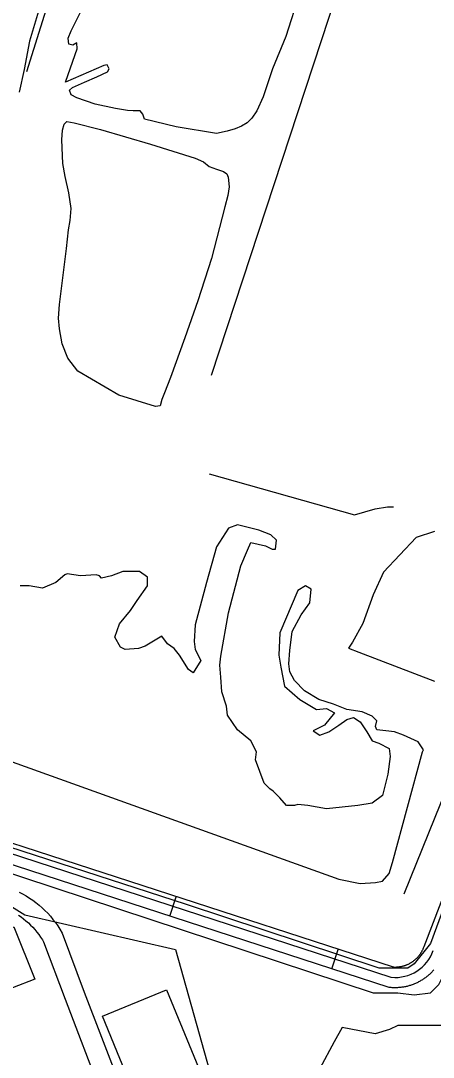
# Model space of a CAD drawing. Extents: x 3355677 to 3393573, y 612928 to 638357.
# Drawn here: x 3370503 to 3371108, y 626715 to 628236 of the extents above; entities that cross this region are included whole.
import ezdxf

# ---------------------------------------------------------------- set-up
doc = ezdxf.new("R2010")
doc.units = 0
for name, color, linetype in [('V-BLDG-OTLN', 7, 'Continuous'), ('V-ROAD-CNTR', 7, 'Continuous'), ('V-SITE-OTLN', 7, 'Continuous'), ('V-TOPO-SHOR', 7, 'Continuous')]:
    doc.layers.add(name, color=color, linetype=linetype)

msp = doc.modelspace()

# ---------------------------------------------------------------- linework, layer by layer
at = {"layer": 'V-BLDG-OTLN'}
for points in [[(3370492.7, 626906.7), (3370523.3, 626830.1), (3370490.5, 626817), (3370459.9, 626893.6)], [(3370699, 626589.5), (3370622.4, 626775.6), (3370716.5, 626814.4), (3370793.2, 626628.2)]]:
    msp.add_lwpolyline(points, close=True, dxfattribs=at)
at = {"layer": 'V-ROAD-CNTR'}
for p, q in [((3370721.5, 626922.3), (3370730.7, 626950.9)), ((3370959.3, 626845.1), (3370968.5, 626873.6))]:
    msp.add_line(p, q, dxfattribs=at)
for points in [[(3371198, 627147.8), (3371093.9, 626877.2), (3371093.6, 626876.3), (3371093.3, 626875.6), (3371093, 626874.9), (3371092.7, 626874.2), (3371092.4, 626873.5), (3371092.1, 626872.7), (3371091.7, 626872), (3371091.4, 626871.4), (3371091, 626870.7), (3371090.6, 626870), (3371090.3, 626869.3), (3371089.9, 626868.6), (3371089.4, 626868), (3371089, 626867.3), (3371088.6, 626866.7), (3371088.2, 626866.1), (3371087.7, 626865.4), (3371087.2, 626864.8), (3371086.8, 626864.2), (3371086.3, 626863.6), (3371085.8, 626863), (3371085.3, 626862.4), (3371084.7, 626861.8), (3371084.2, 626861.2), (3371083.7, 626860.7), (3371083.1, 626860.2), (3371082.6, 626859.6), (3371082, 626859.1), (3371081.4, 626858.6), (3371080.9, 626858.1), (3371080.3, 626857.6), (3371079.7, 626857.1), (3371079.1, 626856.6), (3371078.4, 626856.1), (3371077.8, 626855.6), (3371077.2, 626855.2), (3371076.5, 626854.8), (3371075.9, 626854.4), (3371075.2, 626853.9)], [(3371046.4, 626832.6), (3370309.8, 627071.8), (3370139.7, 627130.8)], [(3371075.2, 626853.9), (3371074.5, 626853.5), (3371073.9, 626853.2), (3371073.2, 626852.8), (3371072.5, 626852.4), (3371071.9, 626852), (3371071.2, 626851.7), (3371070.5, 626851.4), (3371069.7, 626851), (3371069, 626850.8), (3371068.3, 626850.5), (3371067.6, 626850.2), (3371066.9, 626849.9), (3371066.1, 626849.7), (3371065.4, 626849.4), (3371064.6, 626849.2), (3371063.9, 626849), (3371063.2, 626848.8), (3371062.4, 626848.6), (3371061.6, 626848.4), (3371060.9, 626848.2), (3371060.1, 626848.1), (3371059.4, 626848), (3371058.6, 626847.8), (3371057.8, 626847.7), (3371057.1, 626847.6), (3371056.3, 626847.5), (3371055.5, 626847.5), (3371054.7, 626847.4), (3371054, 626847.4), (3371053.2, 626847.3), (3371052.4, 626847.3), (3371051.6, 626847.3), (3371050.9, 626847.3), (3371050.1, 626847.4), (3371049.3, 626847.4), (3371048.6, 626847.4), (3371049.4, 626847.4), (3370314.5, 627086)], [(3371091, 626828.4), (3371089.9, 626827.8), (3371088.7, 626827.1), (3371087.6, 626826.4), (3371086.5, 626825.8), (3371085.3, 626825.2), (3371084.1, 626824.7), (3371083, 626824.1), (3371081.8, 626823.6), (3371080.6, 626823.1), (3371079.4, 626822.6), (3371078.2, 626822.1), (3371077, 626821.7), (3371075.7, 626821.2), (3371074.5, 626820.8), (3371073.3, 626820.5), (3371072, 626820.1), (3371070.7, 626819.7), (3371069.5, 626819.4), (3371068.2, 626819.1), (3371067, 626818.9), (3371065.7, 626818.6), (3371064.4, 626818.4), (3371063.2, 626818.2), (3371061.9, 626818), (3371060.5, 626817.8), (3371059.2, 626817.7), (3371058, 626817.6), (3371056.7, 626817.5), (3371055.4, 626817.4), (3371054.1, 626817.3), (3371052.8, 626817.3), (3371051.5, 626817.3), (3371050.2, 626817.3), (3371048.9, 626817.4), (3371047.6, 626817.4), (3371046.3, 626817.5), (3371043.4, 626817.8), (3370305, 627057.6)], [(3370500.1, 626957.6), (3370505.3, 626954.9), (3370510.4, 626952.1), (3370515.4, 626949), (3370520.2, 626945.7), (3370525, 626942.3), (3370529.5, 626938.6), (3370533.9, 626934.8), (3370538.2, 626930.7), (3370542.3, 626926.6), (3370546.2, 626922.2), (3370549.9, 626917.7), (3370553.5, 626913), (3370556.8, 626908.2), (3370560, 626903.3), (3370563.4, 626897.4), (3370595.8, 626811.1), (3370649, 626672.3)], [(3370499.1, 626923.8), (3370503, 626921.2), (3370506.7, 626918.5), (3370510.3, 626915.6), (3370513.8, 626912.5), (3370517.1, 626909.4), (3370520.4, 626906.1), (3370523.5, 626902.6), (3370526.4, 626899.1), (3370529.2, 626895.4), (3370531.8, 626891.6), (3370534.3, 626887.7), (3370536.2, 626884.5), (3370567.7, 626800.4), (3370621.3, 626660.8)], [(3371108.7, 626843.6), (3371107.8, 626842.6), (3371106.9, 626841.6), (3371106.1, 626840.7), (3371105.1, 626839.7), (3371104.2, 626838.8), (3371103.3, 626837.9), (3371102.4, 626837), (3371101.4, 626836.2), (3371100.4, 626835.3), (3371099.4, 626834.5), (3371098.4, 626833.7), (3371097.4, 626832.8), (3371096.4, 626832.1), (3371095.3, 626831.3), (3371094.3, 626830.5), (3371093.2, 626829.8), (3371092.1, 626829.1), (3371091, 626828.4)]]:
    msp.add_lwpolyline(points, dxfattribs=at)
msp.add_arc((3371051.9, 626891.8), 59.4, 264.6702, 340.5506, dxfattribs=at)
at = {"layer": 'V-SITE-OTLN'}
for points in [[(3370531.5, 628259.7), (3370515.5, 628205.7), (3370507.6, 628164.4), (3370500.4, 628131.1)], [(3370419.7, 626979.7), (3370508.6, 626924.3), (3370729.5, 626873.7), (3370829.3, 626518.1)]]:
    msp.add_lwpolyline(points, dxfattribs=at)
at = {"layer": 'V-TOPO-SHOR'}
for points in [[(3371540, 628554.7), (3371458.8, 628560.7), (3371085.8, 628684), (3371010.6, 628452.4), (3370977.5, 628311), (3370782, 627715.4)], [(3370932.4, 628470.4), (3370703.8, 628533.6), (3370670.7, 628530.6), (3370649.7, 628527.6), (3370631.6, 628509.5), (3370616.6, 628488.5), (3370598.5, 628440.4), (3370511.3, 628160.6)], [(3370911.6, 628275.9), (3370891.6, 628212.6), (3370871.9, 628165.2), (3370858.2, 628124.4), (3370849.1, 628103.5), (3370841.7, 628092.8), (3370834.9, 628086), (3370826.7, 628080.9), (3370817.2, 628077.3), (3370805.3, 628073.7), (3370789.9, 628070.5), (3370730.6, 628080.3), (3370684.4, 628091.2), (3370681.6, 628098.7), (3370678, 628103.5), (3370667.4, 628103.8), (3370659.5, 628104.2), (3370641.7, 628106.9), (3370611.6, 628113.6), (3370584.7, 628122.6), (3370576.8, 628126.9), (3370574.4, 628134), (3370578.8, 628138), (3370596.1, 628145.5), (3370614.3, 628153.5), (3370630.1, 628161), (3370632.4, 628165.4), (3370629.3, 628171.3), (3370624.5, 628170.1), (3370568.1, 628145.5), (3370575.5, 628166.8), (3370585.3, 628194.5), (3370584.9, 628203.2), (3370579, 628200), (3370573.1, 628201.2), (3370572.3, 628210.3), (3370576.6, 628221), (3370590.7, 628249.1)], [(3370802, 627962.7), (3370782.5, 627887.1), (3370762.5, 627824.7), (3370743.6, 627770.9), (3370722.4, 627712.7), (3370713.4, 627690.2), (3370709.8, 627680.3), (3370707.1, 627670.8), (3370700.4, 627670), (3370646.6, 627686.5), (3370586.4, 627721.9), (3370571.8, 627740.8), (3370563.4, 627762.1), (3370559.4, 627783.9), (3370557.8, 627799.7), (3370559.3, 627819.4), (3370569.8, 627901.7), (3370572.5, 627928.9), (3370574.9, 627942.8), (3370576.8, 627960.2), (3370573.2, 627983.5), (3370567.6, 628007.2), (3370564.4, 628026.5), (3370562.7, 628060.9), (3370563.9, 628075.5), (3370566.2, 628084.2), (3370570.2, 628088.2), (3370580.9, 628086.2), (3370619.6, 628076.4), (3370693.2, 628054.5), (3370758.4, 628034.1), (3370770.7, 628028.6), (3370779, 628021.9), (3370789.7, 628018), (3370800.3, 628014.4), (3370805.1, 628011.3), (3370807.1, 628006.1), (3370808.3, 627992.3), (3370806.7, 627979.3), (3370802, 627962.7)], [(3371133.9, 626963.4), (3371103.9, 626882.2), (3371079.8, 626852.2), (3371070.8, 626846.1), (3371046.7, 626846.1), (3371028.7, 626846.1), (3370745.9, 626939.4), (3370189.4, 627119.9), (3370153.3, 627137.9), (3370141.3, 627149.9), (3370132.3, 627165), (3370126.3, 627180), (3370129.3, 627198.1), (3370339.8, 627742.5), (3370394, 627935)], [(3370779, 627571.1), (3370992.6, 627510.9), (3371022.6, 627519.9), (3371040.7, 627522.9), (3371049.7, 627522.9)], [(3370426.8, 627171.3), (3370969.5, 626976.8), (3371000.6, 626970.3), (3371023.4, 626971.9), (3371033.3, 626973.5), (3371043.1, 626985), (3371048, 627001.3), (3371092.1, 627163.2), (3371093.7, 627166.4), (3371085.6, 627177.9), (3371064.3, 627187.7), (3371051.2, 627192.6), (3371038.2, 627194.2), (3371025.1, 627195.8), (3371023.4, 627200.8), (3371025.1, 627208.9), (3371018.5, 627215.5), (3371003.8, 627222), (3370980.9, 627225.3), (3370961.3, 627233.4), (3370940.1, 627240), (3370918.8, 627253.1), (3370904.1, 627267.8), (3370897.6, 627280.8), (3370895.9, 627292.3), (3370897.6, 627311.9), (3370900.8, 627339.7), (3370913.9, 627364.2), (3370927, 627382.2), (3370928.6, 627401.8), (3370920.5, 627406.7), (3370909, 627400.2), (3370882.9, 627338.1), (3370881.2, 627305.4), (3370884.5, 627287.4), (3370889.4, 627259.6), (3370912.3, 627240), (3370936.8, 627225.3), (3370951.5, 627226.9), (3370963, 627220.4), (3370948.3, 627202.4), (3370931.9, 627194.2), (3370941.7, 627187.7), (3370954.8, 627192.6), (3370969.5, 627202.4), (3370980.9, 627210.6), (3370990.8, 627213.8), (3371000.6, 627207.3), (3371010.4, 627192.6), (3371018.5, 627179.5), (3371028.3, 627176.2), (3371043.1, 627168.1), (3371044.7, 627156.6), (3371041.4, 627130.5), (3371033.3, 627099.4), (3371018.5, 627088), (3370997.3, 627084.7), (3370951.5, 627079.8), (3370923.7, 627084.7), (3370909, 627086.3), (3370904.1, 627084.7), (3370892.7, 627084.7), (3370882.9, 627096.1), (3370873.1, 627105.9), (3370868.2, 627109.2), (3370860, 627117.4), (3370846.9, 627151.7), (3370848.5, 627163.2), (3370840.4, 627179.5), (3370820.8, 627195.8), (3370806, 627217.1), (3370804.4, 627230.2), (3370797.9, 627251.4), (3370796.2, 627272.7), (3370794.6, 627290.7), (3370796.2, 627303.7), (3370807.7, 627367.5), (3370825.7, 627436.1), (3370835.5, 627459), (3370840.4, 627470.5), (3370861.6, 627465.6), (3370871.4, 627460.7), (3370876.3, 627460.7), (3370878, 627473.7), (3370869.8, 627481.9), (3370851.8, 627488.4), (3370820.8, 627496.6), (3370807.7, 627491.7), (3370789.7, 627463.9), (3370775, 627411.6), (3370758.6, 627349.5), (3370757, 627325), (3370758.6, 627313.5), (3370766.8, 627297.2), (3370755.4, 627279.2), (3370748.8, 627284.1), (3370735.8, 627305.4), (3370727.6, 627315.2), (3370717.8, 627321.7), (3370709.6, 627333.2), (3370685.1, 627318.4), (3370675.3, 627315.2), (3370655.7, 627313.5), (3370649.1, 627316.8), (3370640.9, 627331.5), (3370647.5, 627351.1), (3370663.8, 627370.8), (3370673.6, 627385.5), (3370688.4, 627406.7), (3370688.4, 627419.8), (3370676.9, 627428), (3370652.4, 627428), (3370636, 627421.4), (3370621.3, 627418.2), (3370618.1, 627421.4), (3370613.2, 627423.1), (3370590.3, 627421.4), (3370570.7, 627424.7), (3370567.4, 627423.1), (3370554.3, 627411.6), (3370534.7, 627403.4), (3370515.1, 627406.7), (3370502, 627406.7)], [(3371109.9, 627486.8), (3371082.8, 627477.8), (3371034.7, 627426.7), (3371019.6, 627393.6), (3371004.6, 627351.5), (3370989.6, 627324.4), (3370983.5, 627315.4), (3370998.6, 627309.4), (3371109.9, 627267.3)], [(3370270.6, 627056.7), (3371019.6, 626810), (3371055.7, 626810), (3371079.8, 626807), (3371103.9, 626810), (3371115.9, 626822.1), (3371121.9, 626834.1), (3371130.9, 626855.2), (3371227.2, 627116.9), (3371239.2, 627125.9), (3371251.2, 627125.9), (3371269.3, 627116.9), (3371335.5, 627110.8)], [(3371127.9, 627110.8), (3371064.8, 626954.4)], [(3371281.3, 627068.7), (3371257.3, 627050.7), (3371167, 626795), (3371161, 626783), (3371143, 626792), (3371121.9, 626783), (3371121.9, 626761.9), (3371097.8, 626761.9), (3371055.7, 626761.9), (3371043.7, 626755.9), (3371022.6, 626749.9), (3370974.5, 626758.9), (3370962.5, 626737.8), (3370941.4, 626698.7), (3370935.4, 626689.7)]]:
    msp.add_lwpolyline(points, dxfattribs=at)

doc.saveas('drawing.dxf')
